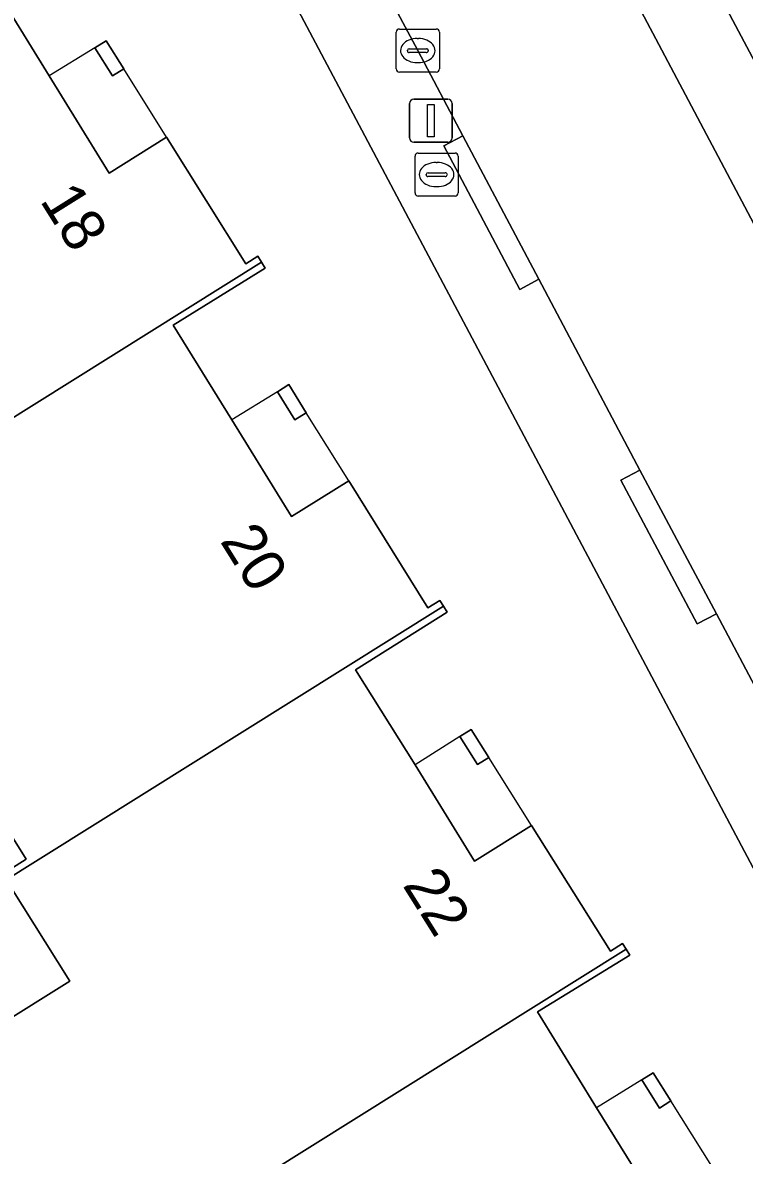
# Model space of a CAD drawing. Extents: x 158835 to 160077, y 386387 to 387778.
# Drawn here: x 159192.87 to 159209.6, y 387115.82 to 387142.08 of the extents above; entities that cross this region are included whole.
import ezdxf

# ---------------------------------------------------------------- set-up
doc = ezdxf.new("R2010")
doc.units = 0
for name, color, linetype in [('IMGEO_Brandkraan', 7, 'Continuous'), ('IMGEO_Erf', 7, 'Continuous'), ('IMGEO_Kolk', 7, 'Continuous'), ('IMGEO_Lichtmast', 7, 'Continuous'), ('IMGEO_Pand', 7, 'Continuous'), ('IMGEO_Pand_nummerreeks', 7, 'Continuous'), ('IMGEO_Pand_overbouw', 7, 'Continuous'), ('IMGEO_Parkeervlak_open', 7, 'Continuous'), ('IMGEO_Rijbaan_lokaal_open', 7, 'Continuous'), ('IMGEO_Voetpad_open', 7, 'Continuous')]:
    doc.layers.add(name, color=color, linetype=linetype)

msp = doc.modelspace()

# ---------------------------------------------------------------- linework, layer by layer
at = {"layer": 'IMGEO_Brandkraan'}
for p, q in [((159202.041, 387139.056), (159202.893, 387139.056)), ((159201.966, 387138.13), (159201.966, 387138.982)), ((159202.454, 387138.836), (159202.479, 387138.836)), ((159202.967, 387138.982), (159202.967, 387138.13)), ((159202.225, 387138.55), (159202.225, 387138.562)), ((159202.268, 387138.599), (159202.666, 387138.599)), ((159202.709, 387138.562), (159202.709, 387138.55)), ((159202.663, 387138.513), (159202.265, 387138.513)), ((159202.477, 387138.276), (159202.452, 387138.276)), ((159202.893, 387138.056), (159202.041, 387138.056))]:
    msp.add_line(p, q, dxfattribs=at)
for points in [[(159202.041, 387139.056), (159202.893, 387139.056)], [(159201.966, 387138.13), (159201.966, 387138.982)], [(159202.967, 387138.982), (159202.967, 387138.13)], [(159202.893, 387138.056), (159202.041, 387138.056)]]:
    msp.add_lwpolyline(points, dxfattribs=at)
for centre, radius, start, end in [((159202.043, 387138.98), 0.0765, 91.552, 178.448), ((159202.043, 387138.98), 0.0765, 91.552, 178.448), ((159202.891, 387138.98), 0.0765, 1.552, 88.448), ((159202.891, 387138.98), 0.0765, 1.552, 88.448), ((159202.265, 387138.559), 0.0403, 85.8775, 175.7526), ((159202.262, 387138.549), 0.0366, 178.938, 274.7102), ((159202.666, 387138.556), 0.043, 264.8664, 352.4533), ((159202.67, 387138.561), 0.0386, 1.7309, 96.639), ((159202.043, 387138.132), 0.0765, 181.552, 268.448), ((159202.043, 387138.132), 0.0765, 181.552, 268.448), ((159202.891, 387138.132), 0.0765, 271.552, 358.448), ((159202.891, 387138.132), 0.0765, 271.552, 358.448)]:
    msp.add_arc(centre, radius, start, end, dxfattribs=at)
for centre, major_axis, ratio, start_param, end_param in [((159202.453, 387138.556), (-0.387, 0.002), 0.722429, 4.712389, 7.853982), ((159202.478, 387138.556), (-0.39, 0.002), 0.717154, 1.570796, 4.712389)]:
    msp.add_ellipse(centre, major_axis=major_axis, ratio=ratio, start_param=start_param, end_param=end_param, dxfattribs=at)
at = {"layer": 'IMGEO_Erf'}
for points in [[(159261.184, 387025.643), (159192.812, 387154.528)], [(159192.122, 387143.048), (159193.485, 387140.842), (159194.877, 387138.59), (159196.207, 387139.421), (159198.041, 387136.487), (159198.321, 387136.662), (159198.406, 387136.526), (159198.491, 387136.39), (159196.356, 387135.062), (159197.721, 387132.868), (159199.103, 387130.627), (159200.428, 387131.455), (159202.264, 387128.509), (159202.544, 387128.684), (159202.629, 387128.548), (159202.714, 387128.412), (159200.584, 387127.072), (159201.966, 387124.874), (159203.347, 387122.641), (159204.667, 387123.466), (159206.495, 387120.555), (159206.773, 387120.73), (159206.858, 387120.595), (159206.943, 387120.46), (159204.804, 387119.145), (159206.171, 387116.92), (159207.566, 387114.677)], [(159192.127, 387122.168), (159192.949, 387122.682), (159188.35, 387130.042)], [(159190.511, 387117.696), (159193.962, 387119.853), (159192.576, 387122.071)]]:
    msp.add_lwpolyline(points, dxfattribs=at)
for points in [[(159194.544, 387141.497), (159194.808, 387141.66), (159195.216, 387141.007), (159194.953, 387140.843)], [(159198.774, 387133.523), (159199.037, 387133.687), (159199.444, 387133.034), (159199.181, 387132.87)], [(159203.006, 387125.528), (159203.268, 387125.693), (159203.678, 387125.041), (159203.415, 387124.876)], [(159207.225, 387117.568), (159207.489, 387117.73), (159207.898, 387117.078), (159207.635, 387116.913)]]:
    msp.add_lwpolyline(points, close=True, dxfattribs=at)
at = {"layer": 'IMGEO_Kolk'}
for p, q in [((159201.605, 387141.931), (159202.457, 387141.931)), ((159201.53, 387141.005), (159201.53, 387141.857)), ((159202.018, 387141.711), (159202.043, 387141.711)), ((159202.531, 387141.857), (159202.531, 387141.005)), ((159201.789, 387141.425), (159201.789, 387141.437)), ((159201.832, 387141.474), (159202.23, 387141.474)), ((159202.273, 387141.437), (159202.273, 387141.425)), ((159202.227, 387141.388), (159201.829, 387141.388)), ((159202.041, 387141.151), (159202.016, 387141.151)), ((159202.457, 387140.931), (159201.605, 387140.931))]:
    msp.add_line(p, q, dxfattribs=at)
for points in [[(159201.605, 387141.931), (159202.457, 387141.931)], [(159201.53, 387141.005), (159201.53, 387141.857)], [(159202.531, 387141.857), (159202.531, 387141.005)], [(159202.457, 387140.931), (159201.605, 387140.931)]]:
    msp.add_lwpolyline(points, dxfattribs=at)
for centre, radius, start, end in [((159201.607, 387141.855), 0.0765, 91.552, 178.448), ((159201.607, 387141.855), 0.0765, 91.552, 178.448), ((159202.455, 387141.855), 0.0765, 1.552, 88.448), ((159202.455, 387141.855), 0.0765, 1.552, 88.448), ((159201.829, 387141.434), 0.0403, 85.8775, 175.7526), ((159201.826, 387141.424), 0.0366, 178.938, 274.7102), ((159202.23, 387141.431), 0.043, 264.8664, 352.4533), ((159202.234, 387141.436), 0.0386, 1.7309, 96.639), ((159201.607, 387141.007), 0.0765, 181.552, 268.448), ((159201.607, 387141.007), 0.0765, 181.552, 268.448), ((159202.455, 387141.007), 0.0765, 271.552, 358.448), ((159202.455, 387141.007), 0.0765, 271.552, 358.448)]:
    msp.add_arc(centre, radius, start, end, dxfattribs=at)
for centre, major_axis, ratio, start_param, end_param in [((159202.017, 387141.431), (-0.387, 0.002), 0.722429, 4.712389, 7.853982), ((159202.042, 387141.431), (-0.39, 0.002), 0.717154, 1.570796, 4.712389)]:
    msp.add_ellipse(centre, major_axis=major_axis, ratio=ratio, start_param=start_param, end_param=end_param, dxfattribs=at)
at = {"layer": 'IMGEO_Lichtmast'}
for p, q in [((159201.837, 387139.405), (159201.837, 387140.205)), ((159201.837, 387140.205), (159201.837, 387139.405)), ((159201.937, 387140.305), (159202.727, 387140.305)), ((159202.727, 387140.305), (159201.937, 387140.305)), ((159202.827, 387140.205), (159202.827, 387139.405)), ((159202.827, 387139.405), (159202.827, 387140.205)), ((159202.727, 387139.305), (159201.937, 387139.305)), ((159201.937, 387139.305), (159202.727, 387139.305))]:
    msp.add_line(p, q, dxfattribs=at)
msp.add_lwpolyline([(159202.257, 387140.18), (159202.407, 387140.18), (159202.407, 387139.43), (159202.257, 387139.43), (159202.257, 387140.18)], dxfattribs=at)
for centre, start, end in [((159201.937, 387140.205), 90, 180), ((159201.937, 387140.205), 90, 180), ((159202.727, 387140.205), 0, 90), ((159202.727, 387140.205), 360, 90), ((159201.937, 387139.405), 180, 270), ((159201.937, 387139.405), 180, 270), ((159202.727, 387139.405), 270, 0), ((159202.727, 387139.405), 270, 0)]:
    msp.add_arc(centre, 0.1, start, end, dxfattribs=at)
at = {"layer": 'IMGEO_Pand'}
for points in [[(159196.207, 387139.421), (159194.877, 387138.59), (159193.485, 387140.842), (159192.122, 387143.048), (159194.268, 387144.374), (159194.183, 387144.51), (159183.759, 387137.975), (159183.844, 387137.839), (159184.124, 387138.013), (159185.526, 387135.77), (159182.473, 387133.859), (159185.676, 387128.741), (159187.901, 387130.139), (159187.985, 387130.004), (159198.406, 387136.526), (159198.321, 387136.662), (159198.041, 387136.487)], [(159194.808, 387141.66), (159194.544, 387141.497), (159194.953, 387140.843), (159195.216, 387141.007)], [(159200.428, 387131.455), (159199.103, 387130.627), (159197.721, 387132.868), (159196.356, 387135.062), (159198.491, 387136.39), (159198.406, 387136.526), (159187.985, 387130.004), (159188.07, 387129.868), (159188.35, 387130.042), (159192.949, 387122.682), (159192.127, 387122.168), (159192.211, 387122.033), (159202.629, 387128.548), (159202.544, 387128.684), (159202.264, 387128.509)], [(159199.037, 387133.687), (159198.774, 387133.523), (159199.181, 387132.87), (159199.444, 387133.034)], [(159204.667, 387123.466), (159203.347, 387122.641), (159201.966, 387124.874), (159200.584, 387127.072), (159202.714, 387128.412), (159202.629, 387128.548), (159192.211, 387122.033), (159192.296, 387121.897), (159192.576, 387122.071), (159193.962, 387119.853), (159190.511, 387117.696), (159193.809, 387112.427), (159196.432, 387114.069), (159206.858, 387120.595), (159206.773, 387120.73), (159206.495, 387120.555)], [(159203.268, 387125.693), (159203.006, 387125.528), (159203.415, 387124.876), (159203.678, 387125.041)], [(159208.886, 387115.502), (159207.566, 387114.677), (159206.171, 387116.92), (159204.804, 387119.145), (159206.943, 387120.46), (159206.858, 387120.595), (159196.432, 387114.069), (159196.517, 387113.934), (159196.797, 387114.109), (159201.396, 387106.748), (159200.573, 387106.234), (159200.658, 387106.098), (159211.089, 387112.61), (159211.004, 387112.746), (159210.724, 387112.57)], [(159207.489, 387117.73), (159207.225, 387117.568), (159207.635, 387116.913), (159207.898, 387117.078)]]:
    msp.add_lwpolyline(points, close=True, dxfattribs=at)
at = {"layer": 'IMGEO_Pand_overbouw'}
for points in [[(159195.216, 387141.007), (159194.808, 387141.66), (159194.544, 387141.497), (159193.485, 387140.842), (159194.877, 387138.59), (159196.207, 387139.421)], [(159199.444, 387133.034), (159199.037, 387133.687), (159198.774, 387133.523), (159197.721, 387132.868), (159199.103, 387130.627), (159200.428, 387131.455)], [(159203.678, 387125.041), (159203.268, 387125.693), (159203.006, 387125.528), (159201.966, 387124.874), (159203.347, 387122.641), (159204.667, 387123.466)], [(159207.898, 387117.078), (159207.489, 387117.73), (159207.225, 387117.568), (159206.171, 387116.92), (159207.566, 387114.677), (159208.886, 387115.502)]]:
    msp.add_lwpolyline(points, close=True, dxfattribs=at)
at = {"layer": 'IMGEO_Parkeervlak_open'}
for points in [[(159268.384, 387030.839), (159217.085, 387127.542), (159188.607, 387181.119)], [(159186.994, 387180.354), (159195.093, 387165.124), (159206.383, 387143.913), (159215.465, 387126.768), (159216.713, 387124.427), (159225.399, 387108.034)]]:
    msp.add_lwpolyline(points, dxfattribs=at)
at = {"layer": 'IMGEO_Rijbaan_lokaal_open'}
for points in [[(159225.399, 387108.034), (159216.713, 387124.427), (159215.465, 387126.768), (159206.383, 387143.913), (159195.093, 387165.124), (159186.994, 387180.354)], [(159191.217, 387161.754), (159194.383, 387155.794), (159196.157, 387152.482), (159198.74, 387147.617), (159200.511, 387144.285), (159202.028, 387141.432), (159203.075, 387139.456), (159204.837, 387136.129), (159207.181, 387131.704), (159208.952, 387128.372), (159211.403, 387123.752), (159211.503, 387123.554), (159213.276, 387120.222), (159215.613, 387115.79)]]:
    msp.add_lwpolyline(points, dxfattribs=at)
at = {"layer": 'IMGEO_Voetpad_open'}
for points in [[(159188.607, 387181.119), (159217.085, 387127.542), (159268.384, 387030.839)], [(159215.613, 387115.79), (159213.276, 387120.222), (159212.835, 387119.988), (159211.062, 387123.32), (159211.503, 387123.554), (159211.403, 387123.752), (159208.952, 387128.372), (159208.511, 387128.138), (159206.74, 387131.47), (159207.181, 387131.704), (159204.837, 387136.129), (159204.396, 387135.895), (159202.633, 387139.222), (159203.075, 387139.456), (159202.028, 387141.432), (159200.511, 387144.285), (159200.07, 387144.051), (159198.299, 387147.383), (159198.74, 387147.617), (159196.157, 387152.482), (159195.717, 387152.246), (159193.943, 387155.558), (159194.383, 387155.794), (159191.217, 387161.754)], [(159192.812, 387154.528), (159261.184, 387025.643)]]:
    msp.add_lwpolyline(points, dxfattribs=at)
for points in [[(159203.075, 387139.456), (159202.633, 387139.222), (159204.396, 387135.895), (159204.837, 387136.129)], [(159208.952, 387128.372), (159207.181, 387131.704), (159206.74, 387131.47), (159208.511, 387128.138)]]:
    msp.add_lwpolyline(points, close=True, dxfattribs=at)

# ---------------------------------------------------------------- texts
at = {"layer": 'IMGEO_Pand_nummerreeks'}
for s, rotation, p in [('18', 302.0052, (159193.255, 387137.957)), ('20', 301.9307, (159197.431, 387130.062)), ('22', 302.1313, (159201.663, 387122.082))]:
    msp.add_text(s, height=1, rotation=rotation, dxfattribs=at).set_placement(p)

doc.saveas('drawing.dxf')
